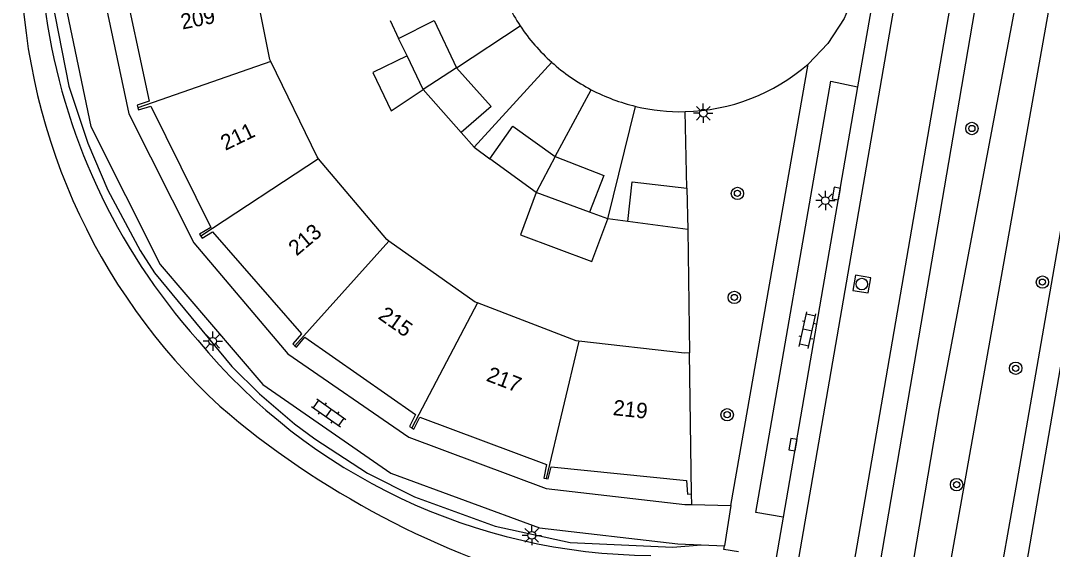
# Model space of a CAD drawing. Extents: x 124000 to 128010, y 398999 to 403000.
# Drawn here: x 127220.1 to 127286.8, y 400022.7 to 400056.9 of the extents above; entities that cross this region are included whole.
import ezdxf

# ---------------------------------------------------------------- set-up
doc = ezdxf.new("R2010")
doc.units = 0
for name, color, linetype in [('gg-afsc-muur', 7, 'Continuous'), ('gg-anno-huisnummerreeks BGT', 7, 'Continuous'), ('gg-bbg-bijgebouw', 7, 'Continuous'), ('gg-bbg-hoofdgebouw', 7, 'Continuous'), ('gg-bbg-luifel en loopbrug', 7, 'Continuous'), ('gg-bbg-tussenscheiding', 7, 'Continuous'), ('gg-knt-bovenkant onderkant talud', 7, 'Continuous'), ('gg-knt-verharding', 7, 'Continuous'), ('gg-knt-verharding nz', 7, 'Continuous'), ('gt-grn-groengrens', 7, 'Continuous'), ('gt-grn-vlakafsluiter', 7, 'Continuous'), ('gt-grn-weggrens', 7, 'Continuous'), ('gt-symb-boom', 7, 'Continuous'), ('gt-symb-klinker verharding', 7, 'Continuous'), ('gt-symb-kolk', 7, 'Continuous'), ('gt-symb-lichtmast', 7, 'Continuous'), ('gt-symb-rioolschacht', 7, 'Continuous')]:
    doc.layers.add(name, color=color, linetype=linetype)

# ---------------------------------------------------------------- blocks, each defined once
blk = doc.blocks.new('gt0-BOOM')
at = {"layer": 'gt-symb-boom'}
for radius in [0.4, 0.2]:
    blk.add_circle((0, 0), radius, dxfattribs=at)
blk = doc.blocks.new('gt0-KOLK')
at = {"layer": 'gt-symb-kolk'}
blk.add_lwpolyline([(0, 0), (0.375, 0), (0.375, 0.4), (-0.375, 0.4), (-0.375, 0), (0, 0)], dxfattribs=at)
blk = doc.blocks.new('gt0-KL1')
at = {"layer": 'gt-symb-klinker verharding'}
for p, q in [((-1.15, 0.3), (1.15, 0.3)), ((-1, -0.3), (-1, 0.3)), ((-0.5, 0.3), (-0.5, 0.45)), ((0, -0.3), (0, 0.3)), ((0.5, 0.3), (0.5, 0.45)), ((1, -0.3), (1, 0.3)), ((-1.15, -0.3), (1.15, -0.3)), ((-0.5, -0.45), (-0.5, -0.3)), ((0.5, -0.45), (0.5, -0.3))]:
    blk.add_line(p, q, dxfattribs=at)
blk = doc.blocks.new('gt0-RS')
at = {"layer": 'gt-symb-rioolschacht'}
blk.add_lwpolyline([(-0.5, -0.5), (0.5, -0.5), (0.5, 0.5), (-0.5, 0.5)], close=True, dxfattribs=at)
blk.add_circle((0, 0), 0.375, dxfattribs=at)
blk = doc.blocks.new('gt0-LMAST')
at = {"layer": 'gt-symb-lichtmast'}
for p, q in [((-0.182, 0.173), (-0.447, 0.438)), ((-0.005, 0.246), (-0.005, 0.621)), ((0.172, 0.173), (0.437, 0.438)), ((-0.255, -0.004), (-0.63, -0.004)), ((-0.182, -0.181), (-0.447, -0.446)), ((-0.005, -0.254), (-0.005, -0.629)), ((0.437, -0.446), (0.172, -0.181)), ((0.245, -0.004), (0.62, -0.004))]:
    blk.add_line(p, q, dxfattribs=at)
blk.add_circle((-0.005, -0.004), 0.25, dxfattribs=at)

msp = doc.modelspace()

# ---------------------------------------------------------------- linework, layer by layer
at = {"layer": 'gg-afsc-muur'}
msp.add_line((127263.228, 400043.351), (127263.341, 400035.359), dxfattribs=at)
at = {"layer": 'gg-bbg-bijgebouw'}
for p, q in [((127245.084, 400054.564), (127244.534, 400055.706)), ((127246.13, 400052.391), (127245.084, 400054.564)), ((127248.571, 400049.619), (127246.13, 400052.391)), ((127253.431, 400045.741), (127250.439, 400047.916)), ((127263.166, 400046.021), (127263.228, 400043.351)), ((127256.878, 400044.463), (127253.431, 400045.741)), ((127263.228, 400043.351), (127259.355, 400043.857))]:
    msp.add_line(p, q, dxfattribs=at)
for points in [[(127244.534, 400055.706), (127246.838, 400056.849), (127248.275, 400053.807)], [(127248.275, 400053.807), (127250.521, 400051.29), (127248.571, 400049.619)], [(127250.439, 400047.916), (127251.926, 400050.024), (127254.661, 400048.052)], [(127254.661, 400048.052), (127257.792, 400046.823), (127256.878, 400044.463)], [(127259.355, 400043.857), (127259.642, 400046.417), (127263.166, 400046.021)]]:
    msp.add_lwpolyline(points, dxfattribs=at)
at = {"layer": 'gg-bbg-hoofdgebouw'}
msp.add_line((127263.471, 400026.233), (127263.341, 400035.359), dxfattribs=at)
for points in [[(127236.283, 400054.205), (127236.22, 400054.336), (127234.871, 400061.058)], [(127225.762, 400060.32), (127225.78, 400060.157), (127226.587, 400060.193), (127228.421, 400051.641), (127227.633, 400051.374), (127227.681, 400051.212)], [(127239.366, 400047.922), (127239.267, 400048.04), (127236.283, 400054.205)], [(127227.681, 400051.212), (127227.721, 400051.075), (127228.528, 400051.313), (127232.408, 400043.481), (127231.673, 400043.048), (127231.76, 400042.902)], [(127243.908, 400042.594), (127243.781, 400042.684), (127239.366, 400047.922)], [(127231.76, 400042.902), (127231.837, 400042.773), (127232.515, 400043.182), (127238.263, 400036.594), (127237.706, 400035.942), (127237.841, 400035.817)], [(127249.643, 400038.591), (127249.496, 400038.648), (127243.908, 400042.594)], [(127256.178, 400036.113), (127256.015, 400036.131), (127249.643, 400038.591)], [(127237.841, 400035.817), (127237.939, 400035.725), (127238.48, 400036.373), (127245.623, 400031.372), (127245.24, 400030.599), (127245.393, 400030.507)], [(127263.341, 400035.359), (127263.02, 400035.348), (127256.178, 400036.113)], [(127245.393, 400030.507), (127245.528, 400030.427), (127245.9, 400031.194), (127254.091, 400028.132), (127253.928, 400027.258), (127254.076, 400027.236)], [(127254.076, 400027.236), (127254.208, 400027.216), (127254.408, 400027.992), (127263.145, 400027.114), (127263.206, 400026.228), (127263.471, 400026.233)]]:
    msp.add_lwpolyline(points, dxfattribs=at)
at = {"layer": 'gg-bbg-luifel en loopbrug'}
for p, q in [((127243.982, 400056.855), (127244.534, 400055.706)), ((127248.275, 400053.807), (127252.389, 400056.517)), ((127249.42, 400048.656), (127254.438, 400054.154)), ((127254.661, 400048.052), (127256.988, 400052.384)), ((127258.052, 400044.027), (127259.859, 400051.307)), ((127263.166, 400046.021), (127263.05, 400050.964)), ((127248.571, 400049.619), (127249.42, 400048.656)), ((127249.42, 400048.656), (127250.439, 400047.916)), ((127258.052, 400044.027), (127256.878, 400044.463)), ((127259.355, 400043.857), (127258.052, 400044.027))]:
    msp.add_line(p, q, dxfattribs=at)
for points in [[(127245.084, 400054.564), (127242.862, 400053.494), (127244.056, 400051.013), (127246.13, 400052.391)], [(127253.431, 400045.741), (127252.411, 400042.991), (127257.033, 400041.277), (127258.052, 400044.027)]]:
    msp.add_lwpolyline(points, dxfattribs=at)
for centre, radius, start, end in [((127262.724, 400063.272), 12.346, 198.95589, 213.16758), ((127262.761, 400063.441), 12.471, 213.7252, 228.1331), ((127262.778, 400063.447), 12.487, 228.09484, 242.37477), ((127262.797, 400063.503), 12.545, 242.41733, 256.45746), ((127262.78, 400063.47), 12.509, 256.49434, 271.23535)]:
    msp.add_arc(centre, radius, start, end, dxfattribs=at)
at = {"layer": 'gg-bbg-tussenscheiding'}
for p, q in [((127236.283, 400054.205), (127227.681, 400051.212)), ((127248.275, 400053.807), (127246.13, 400052.391)), ((127254.661, 400048.052), (127253.431, 400045.741)), ((127239.366, 400047.922), (127231.76, 400042.902)), ((127243.908, 400042.594), (127237.841, 400035.817)), ((127249.643, 400038.591), (127245.393, 400030.507)), ((127256.178, 400036.113), (127254.076, 400027.236))]:
    msp.add_line(p, q, dxfattribs=at)
at = {"layer": 'gg-knt-bovenkant onderkant talud'}
for centre, radius, start, end in [((127261.894, 400063.145), 40.591, 155.03241, 221.63031), ((127260.145, 400061.324), 40.035, 180.13034, 227.28862), ((127261.117, 400060.603), 38.346, 219.56173, 269.58725), ((127270.265, 400075.405), 57.285, 229.40511, 254.90026)]:
    msp.add_arc(centre, radius, start, end, dxfattribs=at)
at = {"layer": 'gg-knt-verharding'}
for p, q in [((127272.729, 400014.489), (127284.466, 400082.504)), ((127283.188, 400010.498), (127294.783, 400077.811)), ((127275.675, 400061.076), (127274.204, 400052.562)), ((127266.015, 400025.489), (127270.997, 400054.045)), ((127274.204, 400052.562), (127269.397, 400024.733)), ((127263.481, 400025.544), (127266.015, 400025.489)), ((127269.397, 400024.733), (127267.795, 400015.458)), ((127264.099, 400022.954), (127265.606, 400022.889))]:
    msp.add_line(p, q, dxfattribs=at)
for points in [[(127256.942, 400103.143), (127247.17, 400100.457), (127238.22, 400095.276), (127231.058, 400088.286), (127225.92, 400079.677), (127222.98, 400070.152), (127222.602, 400059.825), (127224.637, 400050.01), (127229.133, 400041.081), (127235.773, 400033.309), (127244.029, 400027.581), (127253.653, 400024.047), (127262.592, 400023.019), (127264.099, 400022.954)], [(127276.074, 400098.504), (127275.511, 400098.684), (127266.704, 400100.776), (127257.276, 400100.592), (127248.244, 400098.131), (127239.613, 400093.101), (127233.153, 400086.825), (127228.256, 400078.64), (127225.504, 400069.609), (127225.142, 400060.1), (127227.101, 400050.815), (127231.295, 400042.47), (127237.388, 400035.302), (127245.207, 400029.898), (127254.076, 400026.583), (127263.038, 400025.554), (127263.481, 400025.544)], [(127269.397, 400024.733), (127267.619, 400025.025), (127272.476, 400052.929), (127274.204, 400052.562)], [(127266.499, 400022.501), (127265.566, 400022.633), (127265.606, 400022.889)]]:
    msp.add_lwpolyline(points, dxfattribs=at)
msp.add_arc((127262.784, 400063.439), 12.478, 271.21983, 311.16214, dxfattribs=at)
at = {"layer": 'gg-knt-verharding nz'}
msp.add_lwpolyline([(127269.223, 400015.212), (127279.843, 400076.7), (127280.841, 400082.123), (127281.739, 400086.682), (127282.804, 400090.408), (127284.134, 400094.268), (127285.465, 400097.462), (127288.093, 400103.352), (127291.319, 400109.307), (127291.749, 400109.901)], dxfattribs=at)
at = {"layer": 'gt-grn-groengrens'}
for points in [[(127290.184, 400095.681), (127289.989, 400095.228), (127288.453, 400091.278), (127287.064, 400087.035), (127285.894, 400082.427), (127284.358, 400072.771), (127275.382, 400020.197)], [(127277.465, 400019.841), (127279.499, 400031.759), (127285.369, 400062.973), (127288.376, 400081.321), (127292.816, 400095.01)], [(127294.988, 400094.456), (127291.689, 400084.098), (127289.78, 400075.726), (127279.773, 400019.447)], [(127283.077, 400018.883), (127284.509, 400027.044), (127292.915, 400075.404), (127294.378, 400083.305), (127295.255, 400086.596), (127298.029, 400093.68)], [(127222.11, 400058.337), (127223.22, 400052.615), (127224.46, 400048.917), (127225.743, 400045.892), (127227.832, 400041.976), (127228.767, 400040.541), (127233.75, 400034.471), (127235.555, 400032.708), (127237.818, 400030.772), (127239.123, 400029.793), (127242.517, 400027.574), (127245.563, 400026.051), (127250.784, 400024.158), (127255.636, 400023.092), (127262.259, 400022.799), (127264.099, 400022.954)]]:
    msp.add_lwpolyline(points, dxfattribs=at)
at = {"layer": 'gt-grn-vlakafsluiter'}
msp.add_line((127263.481, 400025.544), (127263.471, 400026.233), dxfattribs=at)
at = {"layer": 'gt-grn-weggrens'}
msp.add_line((127266.015, 400025.489), (127265.606, 400022.889), dxfattribs=at)
msp.add_lwpolyline([(127274.664, 400061.251), (127274.198, 400059.089), (127273.333, 400056.993), (127272.269, 400055.362), (127270.997, 400054.045)], dxfattribs=at)

# ---------------------------------------------------------------- block references
at = {"layer": 'gt-symb-boom'}
for p in [(127281.587, 400049.873), (127266.436, 400045.675), (127286.149, 400039.939), (127266.238, 400038.945), (127284.419, 400034.365), (127265.773, 400031.359), (127280.602, 400026.836)]:
    msp.add_blockref('gt0-BOOM', p, dxfattribs=at)
at = {"layer": 'gt-symb-klinker verharding'}
for p, rotation in [((127270.97, 400036.83), 77.4649766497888), ((127240.019, 400031.474), -35.024873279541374)]:
    msp.add_blockref('gt0-KL1', p, dxfattribs=dict(at, rotation=rotation))
at = {"layer": 'gt-symb-kolk'}
for p, rotation in [((127273.024, 400045.631), 80.20785375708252), ((127270.224, 400029.39), 80.09492079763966)]:
    msp.add_blockref('gt0-KOLK', p, dxfattribs=dict(at, rotation=rotation))
at = {"layer": 'gt-symb-lichtmast'}
for p in [(127264.231, 400050.866), (127272.126, 400045.214), (127232.527, 400036.117), (127253.151, 400023.56)]:
    msp.add_blockref('gt0-LMAST', p, dxfattribs=at)
at = {"layer": 'gt-symb-rioolschacht', "rotation": 170.4434723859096}
msp.add_blockref('gt0-RS', (127274.477, 400039.811), dxfattribs=at)

# ---------------------------------------------------------------- texts
at = {"layer": 'gg-anno-huisnummerreeks BGT'}
for s, rotation, p in [('209', 11.4, (127230.564, 400056.272)), ('211', 25.8, (127233.343, 400048.424)), ('213', 40.1, (127237.946, 400041.591)), ('215', 324.8, (127243.155, 400037.618)), ('217', 338.9, (127250.142, 400033.575)), ('219', 353.6, (127258.355, 400031.342))]:
    msp.add_text(s, height=1, rotation=rotation, dxfattribs=at).set_placement(p)

doc.saveas('drawing.dxf')
